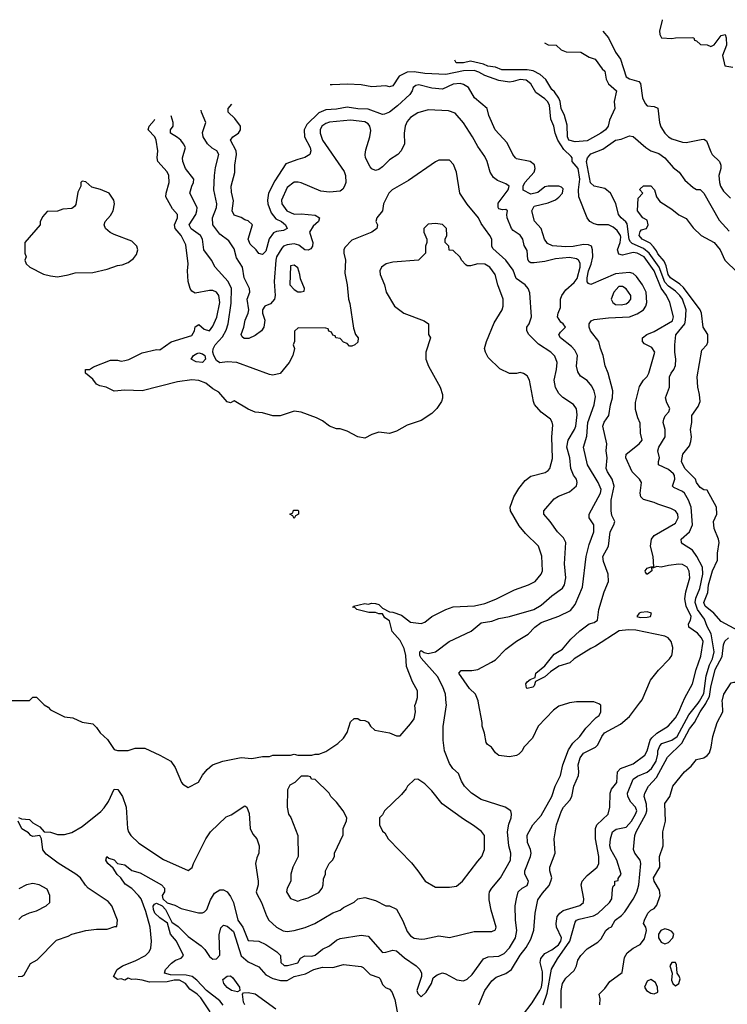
# Model space of a CAD drawing. Header units: inches. Extents: x 2348352 to 2479776, y 460422 to 613655.
# Tile 303 of 590: x 2374455 to 2378464, y 588293 to 593874. Entities that reach past the tile are written whole.
import ezdxf

# ---------------------------------------------------------------- set-up
doc = ezdxf.new("R2010")
doc.units = ezdxf.units.IN
doc.header["$MEASUREMENT"] = 0
doc.layers.add('C3578', color=7, linetype='Continuous')
doc.layers.add('C3579', color=7, linetype='Continuous')

msp = doc.modelspace()

# ---------------------------------------------------------------- linework, layer by layer
at = {"layer": 'C3578', "color": 4}
for points, elevation in [([(2374448.7, 589351.3), (2374464.7, 589344.7), (2374510, 589340.7), (2374530, 589321), (2374570, 589298), (2374594, 589270), (2374630, 589268.5), (2374670, 589254.8), (2374710, 589256), (2374750, 589266), (2374810, 589301), (2374914.8, 589385.2), (2374934.2, 589405.8), (2374957.5, 589442.5), (2374990, 589511.3), (2375010.7, 589510.7), (2375038, 589470), (2375058, 589410), (2375066, 589290), (2375071.3, 589270), (2375084.7, 589250), (2375130, 589206.8), (2375270, 589114), (2375410, 589051.3), (2375432.1, 589067.9), (2375439, 589090), (2375509, 589230), (2375535.3, 589270), (2375624.7, 589355.3), (2375653.6, 589366.4), (2375730, 589418), (2375742, 589410), (2375754.4, 589374.4), (2375761, 589290), (2375776.9, 589256.9), (2375798, 589230), (2375811.3, 589190), (2375810.9, 589149.1), (2375798, 589122), (2375791.3, 589090), (2375806.8, 588990), (2375806.8, 588970), (2375794.8, 588930), (2375798, 588918), (2375826, 588870), (2375853.2, 588793.2), (2375867.3, 588770), (2375911, 588730), (2375948.3, 588708.3), (2375970, 588704.9), (2376010, 588710.8), (2376072.5, 588727.5), (2376128, 588750), (2376229.5, 588810.5), (2376270, 588826), (2376290, 588841), (2376349.3, 588870.7), (2376370, 588891), (2376410, 588898), (2376470, 588881), (2376530, 588851.3), (2376551.1, 588851.1), (2376590, 588832), (2376626.4, 588766.4), (2376650, 588704.7), (2376670, 588681), (2376690, 588666.8), (2376730, 588661), (2376750, 588662.8), (2376830, 588681), (2376890, 588671.3), (2377030, 588706), (2377130, 588704.7), (2377150, 588714), (2377155.3, 588730), (2377126, 588826), (2377114.6, 588885.4), (2377114.6, 588914.6), (2377117.2, 588930), (2377129.2, 588950), (2377179, 589010), (2377235.1, 589110), (2377238, 589150), (2377227, 589190), (2377219.5, 589270), (2377226.6, 589313.4), (2377239, 589350), (2377242, 589370), (2377238, 589390), (2377206, 589410), (2377070, 589454), (2377015.3, 589490), (2376975.3, 589530), (2376958, 589558), (2376941.2, 589601.2), (2376909.3, 589629.3), (2376890, 589658), (2376862, 589730), (2376854, 589790), (2376853.6, 589866.4), (2376872.7, 589990), (2376871.7, 590000)], 112), ([(2374584, 590000), (2374594, 589990), (2374616.9, 589976.9), (2374630, 589962), (2374710, 589922), (2374756.9, 589916.9), (2374810, 589892), (2374870, 589882), (2374890, 589862), (2374910.7, 589830.7), (2374952.8, 589792.8), (2374990, 589736), (2375010, 589731), (2375070, 589731.3), (2375110, 589744.7), (2375163.6, 589743.6), (2375250, 589704.7), (2375310.7, 589670.7), (2375335.3, 589635.3), (2375372, 589550), (2375379.6, 589539.6), (2375410, 589522), (2375468.4, 589551.6), (2375490, 589592), (2375516.4, 589623.6), (2375548, 589650), (2375606, 589670), (2375710, 589691), (2375770, 589686), (2375830, 589698), (2375870, 589698), (2375890, 589704.7), (2375990, 589704.7), (2376010, 589711.3), (2376030, 589704.7), (2376110, 589704.7), (2376128.9, 589711.1), (2376150, 589711.3), (2376190, 589724.7), (2376258, 589770), (2376290, 589802), (2376310, 589834), (2376330, 589894), (2376350, 589912), (2376370, 589912), (2376383.6, 589903.6), (2376410, 589902), (2376430, 589892), (2376442, 589870), (2376467.1, 589847.1), (2376551.1, 589831.1), (2376590, 589814), (2376610, 589814), (2376670, 589882), (2376689.1, 589910.9), (2376697.2, 589950), (2376694.6, 589985.4), (2376698.9, 590000)], 116), ([(2375534, 588250), (2375481.6, 588330), (2375460.9, 588350), (2375418.6, 588378.6), (2375394, 588410), (2375361.2, 588430), (2375331.3, 588430), (2375290, 588420.4), (2375190, 588417.4), (2375150, 588429.4), (2375110, 588436), (2375090, 588433.2), (2375070, 588441.2), (2375050, 588429.3), (2375030, 588437.2), (2375010, 588434), (2374986, 588450), (2375008, 588490), (2375038, 588510), (2375110, 588538.8), (2375168.7, 588570), (2375189.3, 588590.7), (2375199, 588610), (2375201.2, 588650), (2375194, 588730), (2375170, 588818), (2375142.7, 588890), (2375129.2, 588910), (2375090, 588949), (2375053.6, 588973.6), (2375029, 589010), (2375007.5, 589027.5), (2374985.2, 589065.2), (2374955.3, 589090), (2374944, 589110), (2374949.1, 589130.9), (2374961, 589121), (2374990, 589111), (2375010, 589091), (2375050, 589084), (2375090, 589051.3), (2375137.5, 589037.5), (2375258, 588970), (2375276, 588950), (2375274.8, 588930), (2375261.6, 588910), (2375265.3, 588890), (2375290, 588866.9), (2375334.2, 588854.2), (2375370, 588836), (2375468.4, 588811.6), (2375490, 588811.3), (2375503.1, 588816.9), (2375515.3, 588830), (2375535.5, 588884.5), (2375558, 588922), (2375590, 588941), (2375610, 588941), (2375630, 588931), (2375650, 588904), (2375666.7, 588870), (2375690.7, 588770), (2375719.1, 588730), (2375750, 588654), (2375810, 588651), (2375850, 588630.8), (2375912, 588590), (2375932, 588570), (2375934, 588530), (2375952.7, 588512.7), (2375972, 588512), (2376030, 588528), (2376046.8, 588553.2), (2376070, 588567.7), (2376110, 588564.9), (2376130, 588570.6), (2376170, 588604.9), (2376210, 588624.9), (2376250, 588656.3), (2376270, 588664.9), (2376390, 588684), (2376430, 588678.8), (2376510, 588586.8), (2376530, 588587.7), (2376570, 588599.1), (2376590, 588594.8), (2376635.5, 588555.5), (2376702, 588510), (2376722, 588490), (2376732, 588470), (2376732, 588450), (2376706, 588370), (2376710, 588354), (2376730, 588334), (2376758, 588362), (2376788, 588410), (2376798, 588442), (2376820.2, 588459.8), (2376850, 588471), (2376870, 588466), (2376930.9, 588430.9), (2376970, 588426), (2376990, 588436), (2377018, 588462), (2377082, 588550), (2377110, 588562), (2377170, 588565.5), (2377199.4, 588580.6), (2377230, 588613.4), (2377264.2, 588670), (2377271.6, 588711.6), (2377263.7, 588770), (2377261.2, 588850), (2377269, 588890), (2377279, 588930), (2377302, 588950), (2377330, 588966), (2377336.5, 588983.5), (2377337.2, 588990), (2377317, 589030), (2377317, 589050), (2377349.4, 589130), (2377352.3, 589150), (2377349.4, 589170), (2377332.7, 589210), (2377330, 589252), (2377362.7, 589310), (2377410, 589362.8), (2377469.4, 589470), (2377489.4, 589530), (2377519.5, 589590), (2377532, 589650), (2377565.1, 589734.9), (2377588, 589772), (2377629.3, 589810), (2377661.6, 589858.4), (2377721.2, 589918.8), (2377738, 589930), (2377748, 589950), (2377747.3, 589987.3), (2377736.4, 589996.4), (2377726.8, 590000)], 108), ([(2377564, 590000), (2377510, 589982), (2377479.8, 589960.2), (2377392, 589870), (2377359.8, 589800.2), (2377312, 589750), (2377302, 589730), (2377282, 589710), (2377270, 589702), (2377230, 589695.3), (2377170, 589702), (2377150, 589718), (2377128.7, 589750), (2377105.1, 589765.1), (2377097.5, 589777.5), (2377088.7, 589830), (2377075.3, 589870), (2377075.3, 589890), (2377054.8, 590000)], 108), ([(2377056, 588290), (2377089.6, 588370.4), (2377130, 588426), (2377154.2, 588445.8), (2377210, 588467.7), (2377241.2, 588490), (2377290, 588571), (2377324.5, 588615.5), (2377350, 588661), (2377368.1, 588711.9), (2377375.8, 588810), (2377390, 588884.7), (2377416.6, 588923.4), (2377454.1, 588965.9), (2377463.7, 588990), (2377469.2, 589010), (2377459, 589050), (2377459, 589070), (2377489, 589150), (2377484, 589230), (2377497.2, 589310), (2377523.7, 589390), (2377536, 589410), (2377572.7, 589450), (2377583.7, 589470), (2377595.1, 589530), (2377620.9, 589590), (2377623.7, 589610), (2377619.5, 589650), (2377629.6, 589690), (2377650, 589715.5), (2377717.2, 589750), (2377730, 589762.8), (2377752.3, 589810), (2377768.3, 589831.7), (2377859.5, 589880.5), (2377910, 589924), (2377967, 590000)], 104), ([(2377304.5, 588230), (2377359.3, 588300.7), (2377402.3, 588370), (2377411.8, 588390), (2377417.8, 588430), (2377416.3, 588476.3), (2377404.5, 588530), (2377407.4, 588552.6), (2377430, 588580.4), (2377470, 588602), (2377507.8, 588630), (2377520.5, 588650), (2377524.2, 588670), (2377495.6, 588730), (2377493.6, 588750), (2377499.6, 588790), (2377514.5, 588810), (2377534.9, 588825.1), (2377627.8, 588852.2), (2377649.3, 588870), (2377652, 588890), (2377635.1, 588970), (2377641.6, 588990), (2377670, 589022.4), (2377727, 589070), (2377737, 589090), (2377736.9, 589130), (2377717, 589230), (2377717.2, 589290), (2377724, 589310), (2377789.5, 589370.5), (2377799.3, 589410), (2377800.5, 589490), (2377807.8, 589512.2), (2377838.4, 589550), (2377842.4, 589610), (2377859.3, 589630), (2377930, 589654.9), (2377995.9, 589704.1), (2378009.3, 589730), (2378026.6, 589790), (2378036.3, 589803.7), (2378065.2, 589830), (2378129.2, 589870), (2378170, 589916), (2378189.3, 589950), (2378210.2, 590000)], 96), ([(2377420.5, 588290), (2377444, 588356), (2377468.3, 588491.7), (2377501.6, 588550), (2377571.2, 588650), (2377601.5, 588758.5), (2377609, 588770), (2377623.9, 588776.1), (2377705.8, 588794.2), (2377730, 588808), (2377797.2, 588870), (2377809.3, 588890), (2377814, 588946), (2377818, 588962), (2377826, 588970), (2377826, 588990), (2377846, 588994), (2377846, 589006), (2377862, 589030), (2377838, 589110), (2377803.7, 589170), (2377799.3, 589190), (2377802.7, 589230), (2377813.2, 589270), (2377834.2, 589285.8), (2377890, 589297.6), (2377921.3, 589330), (2377944.2, 589370), (2377951.2, 589390), (2377944.5, 589410), (2377918, 589438), (2377899.5, 589470), (2377899.3, 589490), (2377931.5, 589568.5), (2377954.9, 589585.1), (2378010, 589607.6), (2378034, 589630), (2378060.4, 589670), (2378069.7, 589709.7), (2378069.8, 589730.2), (2378081.4, 589758.6), (2378092.7, 589770), (2378150, 589790.3), (2378179.7, 589810), (2378246.1, 589933.9), (2378298.3, 590000)], 92), ([(2377522, 588270), (2377522.7, 588370), (2377530, 588411), (2377550, 588441), (2377595.5, 588484.5), (2377609, 588510), (2377617.5, 588542.5), (2377633.2, 588570), (2377670, 588607.3), (2377730, 588644), (2377750, 588662.8), (2377775.3, 588710), (2377790, 588724.7), (2377808.7, 588731.3), (2377828.7, 588770), (2377864.1, 588795.9), (2377883.6, 588816.4), (2377931.1, 588888.9), (2377951, 588929), (2377962, 588970), (2377974.5, 589090), (2377969.4, 589110), (2377939.3, 589150), (2377932.7, 589170), (2377940.9, 589250), (2377947.3, 589270), (2378003, 589370), (2378008.3, 589390), (2378006.6, 589426.6), (2377993.2, 589470), (2377996, 589490), (2378017.2, 589530), (2378062, 589578), (2378125.7, 589694.3), (2378206.3, 589773.7), (2378250, 589854.9), (2378278.4, 589890), (2378309.7, 589950), (2378341.8, 589998.2), (2378342.8, 590000)], 88), ([(2377742.7, 588290), (2377743.1, 588323.1), (2377738, 588350), (2377770, 588382), (2377798.6, 588421.4), (2377868, 588472), (2377881.2, 588558.8), (2377896.4, 588583.6), (2377930, 588611.3), (2377970, 588632), (2377995.5, 588664.5), (2378005.2, 588710), (2378002, 588730), (2377989, 588750), (2377994, 588770), (2378014, 588810), (2378030, 588826), (2378050, 588836), (2378064.8, 588855.2), (2378083.6, 588910), (2378080.1, 588940.1), (2378049.3, 588990), (2378046.6, 589010), (2378082, 589070), (2378079.3, 589130), (2378100.9, 589190), (2378099, 589270), (2378113.2, 589330), (2378109.5, 589430.5), (2378138, 589470), (2378155.3, 589530), (2378221.2, 589610), (2378258.3, 589641.7), (2378290, 589681), (2378330, 589690.6), (2378350, 589702.8), (2378362.5, 589717.5), (2378372.3, 589750), (2378381.2, 589810), (2378406, 589890), (2378439, 589950), (2378435.9, 590000)], 84), ([(2374446, 588450), (2374470, 588452), (2374480.4, 588459.6), (2374516.4, 588523.6), (2374554.6, 588545.4), (2374664.7, 588655.3), (2374730, 588678), (2374750, 588691), (2374830, 588711), (2374890, 588718), (2374950, 588718), (2374994, 588734), (2375006, 588734), (2375008.7, 588770), (2374977.2, 588850), (2374955.9, 588875.9), (2374844, 588950), (2374827.2, 588967.2), (2374799, 589010), (2374774, 589030), (2374672.9, 589092.9), (2374604.5, 589144.5), (2374587.3, 589167.3), (2374578, 589230), (2374570, 589248.7), (2374530, 589244), (2374518, 589250), (2374505.2, 589265.2), (2374467.5, 589287.5), (2374446, 589330)], 112), ([(2374450, 588774), (2374468.4, 588791.6), (2374510, 588812), (2374550, 588822), (2374606, 588850), (2374626, 588870), (2374626, 588910), (2374610, 588946), (2374566, 588970), (2374530, 588978), (2374494, 588970), (2374450, 588948)], 116), ([(2375607.5, 588287.5), (2375590, 588311.6), (2375513.6, 588370), (2375459.5, 588430), (2375432.3, 588450), (2375398.4, 588458.4), (2375310, 588460.3), (2375275.1, 588470), (2375282, 588490), (2375314.9, 588525.1), (2375337.8, 588542.2), (2375370, 588554.4), (2375383, 588570), (2375344.4, 588650), (2375309.8, 588690), (2375292.7, 588752.7), (2375250, 588782.3), (2375220.7, 588810), (2375212.4, 588830), (2375210.9, 588849.1), (2375219.1, 588860.9), (2375230, 588865.8), (2375262.4, 588850), (2375281.2, 588830), (2375317.6, 588757.6), (2375353.9, 588733.9), (2375410, 588676.5), (2375483.5, 588623.5), (2375503.6, 588603.6), (2375530, 588563), (2375550, 588548.5), (2375570, 588550.6), (2375590, 588572), (2375585.6, 588685.6), (2375594.3, 588725.7), (2375610, 588742), (2375630, 588736.4), (2375665.6, 588705.6), (2375710, 588568.1), (2375750, 588532.4), (2375810, 588504.9), (2375850, 588459.3), (2375890, 588438.7), (2375931.8, 588428.2), (2375970, 588427.7), (2376010, 588450.4), (2376074.8, 588465.2), (2376122, 588490), (2376170, 588503.8), (2376230, 588502), (2376290, 588517.3), (2376390, 588506.8), (2376401.4, 588501.4), (2376441.4, 588461.4), (2376490, 588444.7), (2376497.3, 588437.3), (2376510, 588404.7), (2376527.5, 588387.5), (2376550, 588378), (2376563.5, 588363.5), (2376579.9, 588319.9), (2376604.9, 588190)], 104), ([(2375731.5, 588290), (2375723.8, 588303.8), (2375717.2, 588350), (2375723.3, 588356.7), (2375750, 588358.9), (2375790, 588351.6), (2375906.9, 588266.9)], 96)]:
    msp.add_lwpolyline(points, dxfattribs=dict(at, elevation=elevation))
for points, elevation in [([(2376090, 589586), (2376050, 589586), (2376014, 589550), (2375985.4, 589534.6), (2375971.6, 589508.4), (2375971.3, 589410), (2375978, 589370), (2375990.7, 589350.7), (2376031.3, 589250), (2376032, 589130), (2376002, 589070), (2375992, 589030), (2375992, 588990), (2375971.3, 588950), (2375966, 588930), (2375990, 588892), (2376030, 588878), (2376050, 588884.7), (2376090, 588896), (2376150, 588926), (2376168.7, 588950), (2376175.3, 588970), (2376176.4, 589003.6), (2376188, 589030), (2376188, 589050), (2376208, 589090), (2376228, 589110), (2376238, 589130), (2376238, 589150), (2376287.3, 589252.7), (2376288, 589290), (2376307.3, 589332.7), (2376308, 589350), (2376288, 589390), (2376250, 589438), (2376218, 589470), (2376208, 589490), (2376130, 589566), (2376108.4, 589568.4), (2376102, 589582)], 116), ([(2376710, 589568), (2376692.7, 589567.3), (2376652, 589530), (2376645.4, 589514.6), (2376618, 589482), (2376522, 589390), (2376510, 589366), (2376494, 589350), (2376494, 589310), (2376510, 589274), (2376523.6, 589263.6), (2376542, 589230), (2376674.4, 589094.4), (2376711.3, 589050), (2376752, 588990), (2376810, 588956), (2376890, 588956), (2376930, 588962.8), (2376964, 588990), (2377050, 589104.7), (2377074, 589130), (2377089, 589170), (2377089, 589250), (2377072.1, 589272.1), (2377026.6, 589306.6), (2376970, 589341.2), (2376849.5, 589429.5), (2376790, 589502), (2376750, 589542)], 116), ([(2378110, 588719.5), (2378088.2, 588711.8), (2378073.4, 588690), (2378074, 588670), (2378079.1, 588659.1), (2378090, 588644.7), (2378110, 588634.8), (2378130, 588642.8), (2378156, 588670), (2378160.9, 588690), (2378150, 588705.2), (2378130, 588714.5)], 84), ([(2378170, 588528.7), (2378150, 588528.7), (2378138.8, 588510), (2378152, 588470), (2378148, 588430), (2378154.8, 588410), (2378170, 588397.3), (2378190, 588411.3), (2378196.2, 588436.2), (2378191.9, 588451.9), (2378179, 588470), (2378176.2, 588516.2)], 84), ([(2375690, 588363.6), (2375656, 588370), (2375630, 588387.3), (2375611.5, 588410), (2375607, 588433), (2375630, 588452.7), (2375650, 588454), (2375663.4, 588443.4), (2375700.4, 588390), (2375702.8, 588370)], 96), ([(2378030, 588433.2), (2378010, 588424), (2377994.8, 588390), (2378006, 588370), (2378030, 588354.8), (2378048.9, 588351.1), (2378070, 588362), (2378069.2, 588390), (2378057, 588417)], 84)]:
    msp.add_lwpolyline(points, close=True, dxfattribs=dict(at, elevation=elevation))
at = {"layer": 'C3579', "color": 4}
for points, elevation in [([(2378094, 593873.7), (2378094, 593870), (2378080.7, 593810), (2378081, 593790), (2378091, 593771), (2378150, 593766.8), (2378171.1, 593771.1), (2378267.3, 593772.7), (2378274, 593770), (2378278, 593758), (2378290, 593754), (2378312.7, 593732.7), (2378350, 593732), (2378370, 593722), (2378390, 593732), (2378430, 593784.7), (2378452, 593790), (2378458, 593770), (2378458.8, 593730), (2378436, 593670), (2378450, 593612), (2378496, 593604)], 104), ([(2377759.2, 593808), (2377790.7, 593770), (2377830.7, 593690), (2377858, 593650), (2377890.8, 593550), (2377910, 593538), (2377963, 593523), (2377972.4, 593512.4), (2377984, 593430), (2377998, 593398), (2378010, 593384.7), (2378050, 593381), (2378070, 593372), (2378079.1, 593290), (2378086.6, 593266.6), (2378110.5, 593230), (2378130.3, 593210.3), (2378150, 593198.4), (2378210, 593179.1), (2378230, 593177.3), (2378315.3, 593195.3), (2378330, 593196), (2378346.8, 593186.8), (2378370, 593124.7), (2378378.8, 593110), (2378418.8, 593070), (2378427.3, 593050), (2378427.3, 593030), (2378416.3, 592990), (2378419.3, 592950), (2378425.5, 592930), (2378442.3, 592902.3), (2378481.1, 592861.1)], 96), ([(2377428.9, 593743.2), (2377450, 593731.3), (2377494, 593730), (2377523.6, 593703.6), (2377551.6, 593691.6), (2377634, 593690), (2377681, 593661), (2377716, 593650), (2377754.4, 593594.4), (2377770, 593582), (2377777.3, 593537.3), (2377790.6, 593510.6), (2377836, 593470), (2377822.8, 593410), (2377826.8, 593370), (2377796.2, 593303.8), (2377788.2, 593270), (2377774.4, 593250), (2377747.7, 593230), (2377670, 593187.3), (2377601.6, 593181.6), (2377566, 593190), (2377559.3, 593210), (2377556, 593276), (2377541.2, 593330), (2377522.7, 593370), (2377517.2, 593410), (2377509.6, 593429.6), (2377485.6, 593465.6), (2377470, 593478), (2377435.5, 593535.5), (2377403.7, 593563.7), (2377363.7, 593583.7), (2377330, 593589.6), (2377186, 593590), (2377150, 593605.2), (2377108, 593610), (2377082, 593622), (2377010, 593639.3), (2376969.6, 593629.6), (2376928, 593630), (2376921.2, 593643.6)], 92), ([(2378210.2, 590000), (2378222.7, 590030), (2378266, 590110), (2378287, 590190), (2378313.9, 590266.1), (2378326.2, 590350), (2378317.7, 590370), (2378295.4, 590395.4), (2378246, 590430), (2378243.7, 590450), (2378256, 590470), (2378258.4, 590490), (2378231.5, 590550), (2378223.7, 590590), (2378229.6, 590630), (2378251.5, 590710), (2378248.1, 590748.1), (2378237, 590770), (2378210, 590785.6), (2378190, 590787.8), (2378130, 590780.7), (2378089.5, 590769.5), (2378065.4, 590774.6), (2378046, 590766), (2378034, 590766), (2378036, 590750), (2378011.3, 590730), (2378008, 590730), (2378001.2, 590741.2), (2377999, 590750), (2378010, 590764.7), (2378032.7, 590772.7), (2378047.3, 590772.7), (2378044, 590830), (2378029, 590890), (2378034, 590930), (2378049.5, 590950.5), (2378170, 591019.1), (2378185.1, 591050), (2378182.9, 591070), (2378170, 591089.3), (2378143.9, 591103.9), (2378070, 591126.6), (2378050, 591137.2), (2377990, 591153.2), (2377981.2, 591161.2), (2377973.2, 591170), (2377969.6, 591190), (2377978, 591250), (2377966.6, 591270), (2377924.5, 591310), (2377889.6, 591390), (2377890, 591410.5), (2377963.7, 591470), (2377981.2, 591490), (2377972.7, 591530), (2377970, 591586), (2377956.6, 591616.6), (2377943.9, 591663.9), (2377944.2, 591704.2), (2377965.8, 591794.2), (2377990, 591831.3), (2378009.3, 591850.7), (2378019, 591870), (2378053.2, 591990), (2378035.5, 592015.5), (2377995.5, 592035.5), (2377984, 592050), (2377984, 592070), (2378008.7, 592090), (2378050, 592105.5), (2378153.2, 592166.8), (2378158.7, 592190), (2378138.9, 592270), (2378119.1, 592310), (2378090, 592351.5), (2378050, 592449.4), (2377993.7, 592530), (2377953.2, 592550), (2377930, 592554), (2377870, 592538.7), (2377850, 592543.7), (2377842.6, 592570), (2377857.4, 592610), (2377860.5, 592640.5), (2377859.6, 592650), (2377839.4, 592679.4), (2377818, 592698), (2377791, 592711), (2377730, 592711.3), (2377710, 592715.6), (2377685.2, 592730), (2377669.2, 592750), (2377622.7, 592870), (2377620.7, 592910), (2377628.7, 592970), (2377619.7, 593030), (2377585.2, 593070), (2377585.2, 593090), (2377578.9, 593098.9), (2377538.2, 593138.2), (2377504, 593190), (2377489.5, 593230), (2377482, 593270), (2377465.1, 593310), (2377456.4, 593390), (2377446, 593410), (2377430, 593426), (2377380.1, 593460.1), (2377351.8, 593510), (2377325.2, 593530), (2377290, 593535.6), (2377250, 593522.4), (2377230, 593520.5), (2377170, 593529.8), (2377090, 593556.8), (2377056.6, 593576.6), (2377030, 593586), (2376970, 593583.4), (2376870, 593563.2), (2376750, 593568.6), (2376690, 593578.3), (2376650, 593576.2), (2376605.9, 593554.1), (2376570, 593499.6), (2376550, 593494), (2376530, 593498.4), (2376450, 593493.3), (2376390, 593504.8), (2376311.4, 593508.6), (2376224.7, 593504.7), (2376213.9, 593504.8)], 96), ([(2377967, 590000), (2377981.2, 590018.8), (2378029.6, 590130.4), (2378073.8, 590186.2), (2378136, 590250), (2378149.2, 590270), (2378152.7, 590290), (2378154.8, 590314.8), (2378145.2, 590350), (2378129.3, 590370), (2378110, 590379.7), (2377946.2, 590413.8), (2377904.4, 590415.6), (2377850.5, 590409.5), (2377718, 590322), (2377690, 590309.4), (2377597.3, 590250), (2377571.9, 590228.1), (2377510, 590209), (2377462, 590178), (2377430, 590149), (2377376.9, 590123.1), (2377370, 590098), (2377362, 590090), (2377330, 590082), (2377325.6, 590085.6), (2377322.7, 590110), (2377330, 590121), (2377346.8, 590133.2), (2377375.3, 590144.7), (2377379, 590170), (2377430, 590211.3), (2377482.9, 590277.1), (2377530, 590306), (2377578, 590362), (2377628, 590410), (2377682, 590450), (2377710, 590457.3), (2377729, 590470), (2377736.9, 590530), (2377766.3, 590630), (2377791.6, 590690), (2377789.6, 590730), (2377762, 590802), (2377759.6, 590830), (2377791.5, 590890), (2377799.7, 590970), (2377822, 591010), (2377826.6, 591030), (2377810, 591064), (2377805.7, 591090), (2377805.7, 591150), (2377823.5, 591230), (2377811.5, 591270), (2377784.5, 591310), (2377778.4, 591330), (2377782.6, 591390), (2377778.4, 591430), (2377780.9, 591470), (2377759.6, 591570), (2377767, 591593), (2377792, 591630), (2377801.6, 591690), (2377813.6, 591730), (2377815.6, 591770), (2377789.7, 591869.7), (2377771.5, 591911.5), (2377760.7, 591970), (2377745.1, 592010), (2377736.2, 592050), (2377689.5, 592110), (2377680.7, 592130), (2377680.9, 592150), (2377693.4, 592166.6), (2377710, 592174.4), (2377790, 592184), (2377910, 592190.3), (2377953.8, 592206.2), (2377989.4, 592230), (2378002.9, 592250), (2378007.8, 592270), (2378004.2, 592330), (2377983, 592370), (2377950, 592417.6), (2377930, 592435.4), (2377910, 592440.4), (2377830, 592432.4), (2377690, 592373.2), (2377678, 592378), (2377670, 592388), (2377669.7, 592409.7), (2377676.9, 592450), (2377692.3, 592487.7), (2377701.6, 592530), (2377700.9, 592570), (2377695.1, 592590), (2377677.2, 592597.2), (2377650, 592598.7), (2377590, 592588.2), (2377550, 592586.9), (2377472.7, 592592.7), (2377445.4, 592605.4), (2377429.2, 592630), (2377408.7, 592690), (2377372, 592732), (2377356, 592790), (2377370, 592816), (2377450, 592834.8), (2377490, 592853.4), (2377510, 592867.7), (2377529.4, 592890), (2377534.1, 592914.1), (2377524.8, 592924.8), (2377510, 592929.5), (2377449.1, 592930.9), (2377430, 592925.6), (2377390, 592894), (2377350, 592884.5), (2377307.6, 592907.6), (2377307, 592930), (2377317, 592950), (2377369.5, 593010), (2377376.2, 593030), (2377371.5, 593051.5), (2377348, 593070), (2377270, 593085.2), (2377264, 593090), (2377249.5, 593109.5), (2377216.6, 593176.6), (2377149.2, 593250), (2377113.2, 593330), (2377104, 593370), (2377031.4, 593431.4), (2376998, 593490), (2376970, 593506.3), (2376950, 593511.9), (2376910, 593507.3), (2376850, 593480.5), (2376790, 593485.1), (2376716.3, 593503.7), (2376698.5, 593501.5), (2376684.9, 593490), (2376679.1, 593470), (2376664.9, 593450), (2376594.9, 593385.1), (2376550, 593348.7), (2376521, 593339), (2376510, 593337.2), (2376430, 593367.3), (2376370, 593367.6), (2376310, 593378.4), (2376250, 593366), (2376190, 593362.4), (2376150, 593345.6), (2376081.3, 593278.7), (2376066.4, 593250), (2376068, 593210), (2376100.5, 593150), (2376105.5, 593130), (2376098.8, 593110), (2376070, 593092), (2376030, 593082), (2375963.8, 593056.2), (2375900.5, 592959.5), (2375865.7, 592890), (2375859.6, 592850), (2375861.7, 592830), (2375879, 592779), (2375905.5, 592745.5), (2375938, 592730), (2375962, 592710), (2375971, 592690), (2375950, 592679), (2375910, 592674), (2375894, 592666), (2375867.9, 592632.1), (2375850, 592562), (2375830, 592542), (2375810, 592548), (2375794, 592570), (2375761, 592601), (2375749.6, 592629.6), (2375773.2, 592710), (2375750, 592732.7), (2375730, 592739), (2375710, 592753.2), (2375670, 592766), (2375659.3, 592790), (2375667.2, 592847.2), (2375655.9, 592895.9), (2375653.6, 592930), (2375673.4, 593006.6), (2375674, 593050), (2375683.6, 593110), (2375682, 593130), (2375648.7, 593190), (2375662, 593210), (2375694.5, 593230), (2375707, 593250), (2375707, 593270), (2375674, 593314), (2375637.2, 593350), (2375637.2, 593370), (2375656.4, 593395.4)], 104), ([(2376871.7, 590000), (2376866.6, 590050), (2376851.9, 590091.9), (2376822.7, 590150), (2376730, 590255.3), (2376722.7, 590270), (2376722, 590290), (2376730, 590298), (2376746.4, 590286.4), (2376770, 590281), (2376810, 590291.3), (2376888, 590350), (2377012.1, 590407.9), (2377070, 590454), (2377130, 590464), (2377170, 590479.3), (2377230, 590490.4), (2377368.7, 590530), (2377410, 590554.8), (2377470, 590607.3), (2377530, 590651), (2377540.9, 590670), (2377549.3, 590710), (2377540.9, 590790), (2377549.2, 590910), (2377536.6, 590936.6), (2377501.2, 590970), (2377461.2, 591030), (2377425.2, 591070), (2377424, 591090), (2377482.5, 591157.5), (2377507.2, 591172.8), (2377570, 591197.3), (2377609.3, 591230.7), (2377613.2, 591250), (2377609.3, 591269.3), (2377591.7, 591291.7), (2377577, 591330), (2377572, 591390), (2377555.6, 591450), (2377562.9, 591490), (2377598.4, 591550), (2377605.1, 591570), (2377614.2, 591634.2), (2377610, 591668), (2377591.9, 591691.9), (2377532.5, 591732.5), (2377510, 591755.3), (2377490, 591788), (2377483.7, 591830), (2377497, 591890), (2377499.5, 591930), (2377487.2, 591967.2), (2377464, 591990), (2377394.5, 592034.5), (2377339, 592090), (2377329, 592110), (2377329, 592130), (2377342, 592150), (2377355.3, 592190), (2377344.7, 592324.7), (2377335.3, 592350), (2377319, 592370), (2377267.6, 592407.6), (2377250, 592454), (2377209.3, 592510), (2377136.5, 592576.5), (2377129, 592590), (2377129, 592630), (2377119, 592650), (2377070, 592718), (2377054, 592750), (2376990, 592828.7), (2376949.2, 592890), (2376929.1, 593009.1), (2376913.6, 593053.6), (2376890, 593078), (2376830, 593078), (2376811.1, 593068.9), (2376658.5, 592961.5), (2376564.7, 592910), (2376546, 592890), (2376516, 592830), (2376511.3, 592790), (2376478, 592750), (2376472, 592730), (2376482, 592710), (2376478, 592690), (2376450, 592668.7), (2376336.9, 592623.1), (2376296.9, 592583.1), (2376291.3, 592570), (2376291.3, 592550), (2376301, 592510), (2376296.9, 592436.9), (2376311.3, 592370), (2376318, 592290), (2376325.4, 592265.4), (2376345.4, 592125.4), (2376358, 592090), (2376372, 592070), (2376370, 592046), (2376354, 592030), (2376336.9, 592023.1), (2376324, 592024), (2376310, 592038), (2376290, 592046), (2376270, 592066), (2376246, 592070), (2376242, 592082), (2376230, 592086), (2376222, 592102), (2376207.3, 592107.3), (2376202, 592122), (2376190, 592126), (2376032.7, 592127.3), (2376012.7, 592107.3), (2376012, 592050), (2376004.7, 592030), (2376011.3, 592010), (2376002, 591970), (2375982, 591930), (2375930, 591868.7), (2375890, 591859), (2375870, 591862), (2375686, 591930), (2375630, 591934.5), (2375590, 591929.4), (2375570, 591941.2), (2375554.5, 591970), (2375549.3, 591990), (2375551.9, 592008.1), (2375562.7, 592030), (2375604, 592076), (2375625.3, 592114.7), (2375635.6, 592150), (2375653, 592267), (2375655.1, 592350), (2375636, 592390), (2375562, 592470), (2375542, 592510), (2375499, 592570), (2375491.8, 592630), (2375479.5, 592650), (2375427.3, 592687.3), (2375415.1, 592710), (2375452.3, 592770), (2375459.3, 592790), (2375461.2, 592810), (2375419.3, 592890), (2375429.6, 592930.4), (2375439.3, 592950), (2375441.2, 592970), (2375394, 593030), (2375379, 593070), (2375377.2, 593090), (2375394, 593150), (2375384, 593170), (2375369, 593190), (2375350, 593205.2), (2375308.7, 593230), (2375308.7, 593250), (2375324, 593270), (2375325.2, 593290), (2375313.8, 593328.1)], 112), ([(2377054.8, 590000), (2377052.5, 590012.5), (2377037.2, 590050), (2377002.8, 590082.8), (2376943.7, 590170), (2376956, 590184), (2377016, 590184), (2377050, 590191), (2377128.9, 590231.1), (2377150, 590244.7), (2377210, 590304.7), (2377270, 590351), (2377335.3, 590390), (2377374, 590430), (2377410, 590457.3), (2377510, 590493), (2377575.5, 590524.5), (2377601.2, 590558.8), (2377643.2, 590656.8), (2377663.7, 590830), (2377681.5, 590898.5), (2377708.4, 590971.6), (2377708.7, 591010), (2377682, 591050), (2377682, 591070), (2377746, 591190), (2377749.4, 591210), (2377731.8, 591250), (2377672.3, 591350), (2377649.4, 591450), (2377667.8, 591512.2), (2377674, 591590), (2377709.6, 591690), (2377717.5, 591737.5), (2377710, 591768), (2377695.5, 591795.5), (2377670, 591828.7), (2377632.5, 591852.5), (2377617.5, 591877.5), (2377609.3, 591910), (2377616, 591970), (2377600.1, 592000.1), (2377581.2, 592021.2), (2377519, 592070), (2377510, 592088), (2377518, 592102), (2377548, 592130), (2377534, 592150), (2377520.1, 592160.1), (2377502.7, 592190), (2377505.2, 592210), (2377518, 592242), (2377519.5, 592290), (2377527.3, 592310), (2377550, 592343), (2377596.6, 592383.4), (2377614, 592406), (2377631, 592470), (2377630, 592494), (2377620.9, 592510), (2377610, 592517.6), (2377570, 592525.6), (2377490, 592518.4), (2377430, 592503.6), (2377370, 592496), (2377350, 592495.3), (2377341.2, 592501.2), (2377334, 592514), (2377330, 592566), (2377313.6, 592593.6), (2377305.2, 592630), (2377290, 592653.2), (2377250, 592679), (2377241.2, 592690), (2377217.2, 592750), (2377214, 592770), (2377218, 592790), (2377210, 592798), (2377190, 592795.3), (2377170, 592802), (2377165.2, 592810), (2377165.8, 592834.2), (2377222.7, 592910), (2377228.7, 592930), (2377210, 592944), (2377161.5, 592961.5), (2377140.1, 592980.1), (2377121.2, 593010), (2377104, 593070), (2377090, 593098), (2377050, 593155.3), (2377021.2, 593210), (2376970, 593288.7), (2376923.1, 593343.1), (2376883.6, 593356.4), (2376770, 593362), (2376710, 593345.2), (2376670, 593319.3), (2376650, 593297.2), (2376639.3, 593270), (2376633.4, 593230), (2376634.8, 593170), (2376616, 593130), (2376598, 593110), (2376550, 593079), (2376510, 593039), (2376490, 593024), (2376470, 593019), (2376450, 593029), (2376440.1, 593040.1), (2376415.1, 593090), (2376412.3, 593110), (2376415.5, 593135.5), (2376438.7, 593210), (2376444.8, 593244.8), (2376439.5, 593270), (2376430, 593282.7), (2376410, 593295.1), (2376330, 593305.1), (2376210, 593293.6), (2376190, 593286), (2376167.7, 593270), (2376157.3, 593250), (2376157.3, 593230), (2376170.8, 593190), (2376293, 593013), (2376300.7, 592990), (2376302.8, 592950), (2376296, 592930), (2376286.4, 592913.6), (2376270, 592902), (2376210, 592895.1), (2376161.5, 592901.5), (2376050, 592949.2), (2376032.5, 592952.5), (2376010, 592952.3), (2375970, 592922), (2375938.8, 592850), (2375940.7, 592830), (2375967.7, 592790), (2376010, 592772.2), (2376050, 592773.7), (2376130, 592764.9), (2376153.4, 592750), (2376147.3, 592730), (2376117.3, 592702.7), (2376097.3, 592670), (2376116.3, 592610), (2376114, 592590), (2376104.9, 592575.1), (2376090, 592566.6), (2376070, 592569.5), (2376036.1, 592596.1), (2376010, 592603), (2375970, 592598), (2375950.3, 592589.7), (2375940.5, 592579.5), (2375910.4, 592530), (2375905.7, 592510), (2375896, 592390), (2375901.6, 592310), (2375898, 592290), (2375876.4, 592263.6), (2375844.7, 592250), (2375831, 592230), (2375831, 592210), (2375844, 592170), (2375838.8, 592130), (2375824.7, 592110), (2375790, 592084), (2375753.2, 592066.8), (2375727, 592067), (2375716, 592076), (2375709.6, 592090), (2375724.5, 592130), (2375732.3, 592170), (2375749.5, 592210), (2375752.7, 592230), (2375744.5, 592290), (2375758.4, 592330), (2375757.6, 592350), (2375726, 592410), (2375717, 592470), (2375683.3, 592523.3), (2375670, 592575.3), (2375640.2, 592620.2), (2375590, 592657.2), (2375549.2, 592710), (2375547, 592750), (2375569.5, 592810), (2375572, 592830), (2375555.1, 592910), (2375558, 592990), (2375563.9, 593036.1), (2375583.7, 593110), (2375572.7, 593130), (2375545.7, 593145.7), (2375518.4, 593170), (2375495.1, 593210), (2375490, 593234), (2375509, 593290), (2375485.2, 593350), (2375483.4, 593361.4)], 108), ([(2376698.9, 590000), (2376708.4, 590031.6), (2376708, 590070), (2376681.2, 590121.2), (2376647.2, 590207.2), (2376642, 590270), (2376633.6, 590310), (2376610, 590354), (2376565.6, 590405.6), (2376550, 590466), (2376524, 590484), (2376510, 590506), (2376490, 590506), (2376470, 590514), (2376434, 590514), (2376366, 590530), (2376350, 590546), (2376342, 590542), (2376346, 590550), (2376410, 590564.7), (2376430, 590561), (2376450, 590566), (2376470, 590564.7), (2376490, 590558), (2376510, 590538), (2376550, 590518), (2376570, 590516), (2376618.5, 590498.5), (2376670, 590458.8), (2376730, 590451.3), (2376750, 590458), (2376789.3, 590490.7), (2376870, 590531), (2376910, 590546), (2377031.1, 590551.1), (2377090, 590564), (2377151.9, 590588.1), (2377257.5, 590642.5), (2377338, 590670), (2377375.3, 590690), (2377409, 590730), (2377417.2, 590750), (2377412.9, 590832.9), (2377394, 590890), (2377321.5, 590961.5), (2377284.5, 591004.5), (2377235.3, 591090), (2377234, 591110), (2377255.3, 591170), (2377283.2, 591216.8), (2377318.6, 591261.4), (2377350, 591286), (2377432.9, 591307.1), (2377450, 591318), (2377459, 591330), (2377474.2, 591385.8), (2377469.4, 591510), (2377475.5, 591575.5), (2377472.5, 591592.5), (2377462, 591610), (2377409.4, 591649.4), (2377372.5, 591692.5), (2377365.2, 591710), (2377344, 591830), (2377330, 591855.3), (2377310, 591868.7), (2377290, 591874), (2377270, 591869), (2377230, 591868.7), (2377174.6, 591894.6), (2377110, 591958), (2377094, 591990), (2377089.2, 592010), (2377099, 592050), (2377144.1, 592155.9), (2377189, 592230), (2377193.2, 592250), (2377193.2, 592290), (2377163.7, 592370), (2377149.4, 592430), (2377119.3, 592470), (2377090, 592487), (2377050, 592489.4), (2377010, 592479), (2376990, 592479), (2376983.2, 592483.2), (2376959, 592510), (2376950, 592528), (2376910, 592566), (2376887.3, 592567.3), (2376886, 592590), (2376866, 592610), (2376866, 592630), (2376875.3, 592650), (2376874, 592690), (2376850, 592712.7), (2376810, 592719), (2376770, 592714), (2376744.7, 592690), (2376744.7, 592670), (2376762, 592630), (2376762, 592610), (2376754, 592590), (2376754, 592550), (2376714, 592510), (2376570, 592499), (2376530.9, 592489.1), (2376504.7, 592470), (2376496, 592450), (2376498, 592430), (2376521, 592370), (2376531, 592330), (2376578, 592250), (2376632, 592210), (2376746.4, 592166.4), (2376772, 592150), (2376772, 592090), (2376782, 592070), (2376756, 591990), (2376756, 591950), (2376770.6, 591910.6), (2376838, 591790), (2376851, 591750), (2376850.9, 591729.1), (2376844.7, 591710), (2376818, 591670), (2376790, 591642), (2376730, 591602), (2376650, 591575.3), (2376590, 591542), (2376550, 591528.7), (2376490, 591535.3), (2376450, 591522), (2376410, 591502), (2376370, 591509), (2376310, 591542), (2376270, 591554), (2376250, 591554), (2376210, 591569.2), (2376170, 591599), (2376136, 591616), (2376050, 591649.2), (2376010, 591654), (2375930, 591629), (2375910, 591628.7), (2375890, 591629), (2375830, 591645.2), (2375790, 591649.2), (2375750, 591665.2), (2375670, 591714), (2375650, 591702), (2375630, 591708), (2375583.3, 591763.3), (2375550, 591782), (2375510, 591812.7), (2375470, 591829.3), (2375430, 591832.3), (2375350, 591821.2), (2375150, 591769), (2375050, 591773.2), (2374990, 591768.7), (2374946, 591790), (2374910, 591798), (2374890, 591808), (2374870, 591835.3), (2374828, 591870), (2374828, 591890), (2374850, 591891.3), (2374873.6, 591906.4), (2374970, 591944.7), (2375010, 591944.7), (2375030, 591938), (2375050, 591941), (2375072.9, 591947.1), (2375150, 591986), (2375230, 592004.7), (2375250, 592002), (2375313.2, 592046.8), (2375430, 592082.8), (2375445.2, 592110), (2375450, 592132), (2375470, 592146), (2375499.9, 592119.9), (2375530, 592110.8), (2375550, 592136), (2375572.5, 592187.5), (2375589.6, 592270), (2375583.7, 592310), (2375570, 592329.2), (2375550, 592339.3), (2375530, 592339.3), (2375450, 592324), (2375430, 592335.3), (2375421.2, 592350), (2375409.4, 592390), (2375405.2, 592450), (2375409.3, 592490), (2375396.9, 592596.9), (2375369.4, 592650), (2375335.6, 592690), (2375331.5, 592710), (2375349.3, 592750), (2375349, 592770), (2375321, 592801), (2375284, 592870), (2375285.2, 592890), (2375302, 592950), (2375299.5, 592990), (2375291.2, 593011.2), (2375237.2, 593070), (2375233.2, 593090), (2375237.2, 593130), (2375229.3, 593190), (2375221.2, 593210), (2375184, 593250), (2375189.2, 593270), (2375218, 593302), (2375220.1, 593309.7)], 116), ([(2378298.3, 590000), (2378306.2, 590010), (2378330, 590054.8), (2378344.7, 590155.3), (2378363.7, 590216.3), (2378379.7, 590250), (2378389.6, 590290.4), (2378373.1, 590393.1), (2378350, 590434), (2378335.2, 590475.2), (2378295.6, 590530), (2378282.4, 590570), (2378285.6, 590594.4), (2378308.4, 590650), (2378324.7, 590730), (2378322.9, 590770), (2378291.8, 590831.8), (2378266.6, 590866.6), (2378210, 590902), (2378204, 590910), (2378202, 590930), (2378249, 590970), (2378266, 591010), (2378259, 591110), (2378243.7, 591150), (2378220.9, 591190), (2378210, 591199.5), (2378161.5, 591221.5), (2378154, 591230), (2378167, 591270), (2378164.5, 591290), (2378158.6, 591298.6), (2378130, 591323.6), (2378074, 591350), (2378073.2, 591370), (2378079, 591390), (2378069.6, 591430), (2378075.1, 591450), (2378112.3, 591510), (2378112.3, 591550), (2378101.2, 591590), (2378104, 591610), (2378112.7, 591627.3), (2378133.2, 591650), (2378139, 591670), (2378122, 591702), (2378114, 591730), (2378136, 591790), (2378137.2, 591850), (2378145.2, 591870), (2378161.2, 591890), (2378170, 591914), (2378172.3, 591950), (2378166, 591990), (2378166, 592030), (2378171.9, 592088.1), (2378222.4, 592150), (2378227.8, 592170), (2378231.5, 592230), (2378210, 592289.3), (2378194.3, 592310), (2378170, 592334.3), (2378130, 592363.1), (2378110, 592385.1), (2378077.7, 592470), (2378020.3, 592550), (2377990, 592576.2), (2377925.1, 592605.1), (2377914.6, 592614.6), (2377908.1, 592628.1), (2377895.9, 592715.9), (2377888.7, 592728.7), (2377862.9, 592750), (2377847.6, 592770), (2377832.1, 592832.1), (2377802, 592890), (2377770, 592917.4), (2377709.6, 592929.6), (2377688.1, 592948.1), (2377666, 593070), (2377672, 593090), (2377690, 593113), (2377759.6, 593140.4), (2377830, 593190.4), (2377863.3, 593196.7), (2377910, 593216), (2377930, 593212), (2378002, 593150), (2378030.9, 593130.9), (2378075.9, 593115.9), (2378110, 593091), (2378156.8, 593036.8), (2378191, 593010), (2378223.5, 592963.5), (2378270, 592922), (2378290, 592912), (2378310, 592911.3), (2378330, 592891.3), (2378418, 592738), (2378474.7, 592674.7)], 92), ([(2378528, 590410), (2378430, 590462.9), (2378387, 590510), (2378337.6, 590550), (2378331.6, 590570), (2378353.3, 590626.7), (2378357.7, 590670), (2378379.2, 590750), (2378408.2, 590810), (2378407.8, 590850), (2378416.9, 590910), (2378413.6, 590930), (2378389.7, 590989.7), (2378386.6, 591030), (2378404, 591070), (2378402.7, 591110), (2378350, 591206), (2378330, 591208.7), (2378310, 591222), (2378289.2, 591250), (2378284, 591270), (2378223.6, 591330), (2378204.5, 591370), (2378212.7, 591410), (2378250, 591458.8), (2378258, 591482), (2378260.5, 591510), (2378255.1, 591550), (2378262.7, 591590), (2378262.7, 591630), (2378299.1, 591680.9), (2378309.4, 591710), (2378306.6, 591750), (2378297.2, 591790), (2378294, 591850), (2378320.4, 591999.6), (2378348.7, 592031.3), (2378353.6, 592046.4), (2378352.7, 592090), (2378326.6, 592130), (2378317.6, 592210), (2378309.6, 592230), (2378216.1, 592356.1), (2378195.5, 592375.5), (2378142.4, 592410), (2378128.7, 592430), (2378118.3, 592478.3), (2378105.4, 592505.4), (2378070, 592546), (2378063.6, 592563.6), (2378046.7, 592586.7), (2378026.3, 592606.3), (2377981.2, 592630), (2377964, 592650), (2377970, 592674), (2377978, 592682), (2378006, 592690), (2378015.3, 592710), (2378010, 592738), (2377986, 592750), (2377955.3, 592790), (2377958, 592862), (2377986, 592890), (2377968, 592910), (2377970, 592914), (2377988.4, 592931.6), (2378030, 592932), (2378051.3, 592910), (2378062, 592870), (2378082.5, 592842.5), (2378150, 592800.5), (2378190, 592766.8), (2378230, 592746), (2378270, 592694.8), (2378316, 592650), (2378390, 592610.7), (2378422.8, 592570), (2378450.8, 592510), (2378521.2, 592441.2)], 88), ([(2378342.8, 590000), (2378362.2, 590037.8), (2378369.9, 590090.1), (2378396, 590190), (2378435.1, 590264.9), (2378443, 590330), (2378449.7, 590350.3), (2378470, 590370.7)], 88), ([(2374089.4, 590000), (2374123.1, 590016.9), (2374143.1, 590036.9), (2374148.7, 590050), (2374148, 590068), (2374130, 590078), (2374124, 590090), (2374129.3, 590110.7), (2374150, 590118), (2374170, 590122), (2374176.9, 590116.9), (2374186, 590086), (2374210, 590074), (2374230, 590034), (2374250, 590014), (2374330, 590014), (2374350, 590034), (2374370, 590014), (2374510, 590014), (2374530, 590034), (2374550, 590034), (2374584, 590000)], 116), ([(2378435.9, 590000), (2378435.3, 590010), (2378444, 590050), (2378486, 590114), (2378501.2, 590118.8), (2378510, 590118.8), (2378564, 590096), (2378598.8, 590098.8), (2378615.3, 590095.3), (2378636.8, 590076.8), (2378651.3, 590051.3), (2378658, 590018), (2378690, 590014), (2378702, 590018), (2378706, 590030), (2378712.7, 590032.7), (2378713.7, 590000)], 84), ([(2377726.8, 590000), (2377707.3, 590007.3), (2377610, 590008), (2377570, 590002), (2377564, 590000)], 108)]:
    msp.add_lwpolyline(points, dxfattribs=dict(at, elevation=elevation))
for points, elevation in [([(2374810, 592958), (2374802, 592950), (2374802, 592930), (2374784.5, 592895.5), (2374773, 592827), (2374766, 592814), (2374750, 592804), (2374699.6, 592800.4), (2374670, 592788), (2374610, 592786), (2374583.6, 592756.4), (2374572, 592728), (2374571.3, 592710), (2374484.7, 592610), (2374484.7, 592550), (2374491.3, 592530), (2374484.7, 592510), (2374492, 592490), (2374512, 592470), (2374590, 592431), (2374630, 592421), (2374670, 592416), (2374730, 592426.8), (2374770, 592438.8), (2374870, 592441), (2374950, 592458.8), (2375010, 592481), (2375035.5, 592484.5), (2375070, 592498), (2375100.2, 592519.8), (2375116.5, 592543.5), (2375124, 592570), (2375119, 592590), (2375090, 592619), (2374990, 592656), (2374967.3, 592667.3), (2374942, 592690), (2374934, 592710), (2374939, 592730), (2374970, 592764.7), (2374984, 592790), (2374992.7, 592830), (2374989.2, 592850), (2374962, 592890), (2374912.1, 592912.1), (2374863.7, 592923.7), (2374830, 592955.3)], 124), ([(2376010, 592482), (2375990, 592478), (2375986, 592370), (2376010, 592344.7), (2376030, 592332), (2376050, 592332), (2376066, 592334), (2376068, 592350), (2376045.2, 592405.2), (2376042.7, 592430), (2376030, 592468)], 112), ([(2377870, 592362), (2377850, 592362), (2377821, 592330), (2377806, 592290), (2377816, 592270), (2377830, 592258.8), (2377863.2, 592256.8), (2377890, 592262.8), (2377906, 592274), (2377917.2, 592290), (2377917.2, 592310), (2377890, 592348.7)], 108), ([(2375490, 591929.7), (2375455.1, 591935.1), (2375426, 591950), (2375439, 591970), (2375458.4, 591981.6), (2375470, 591985.5), (2375490, 591980.4), (2375504.9, 591970), (2375507.7, 591950)], 112), ([(2376010, 591046), (2376002, 591062), (2375986, 591070), (2376002, 591078), (2376007.3, 591092.7), (2376030, 591094), (2376034, 591090), (2376034, 591070), (2376018, 591062)], 116), ([(2378010, 590517.2), (2377973.6, 590513.6), (2377964.7, 590510), (2377952, 590490), (2377970, 590485.5), (2378010, 590486.4), (2378028, 590490), (2378035.3, 590510)], 104)]:
    msp.add_lwpolyline(points, close=True, dxfattribs=dict(at, elevation=elevation))

doc.saveas('drawing.dxf')
